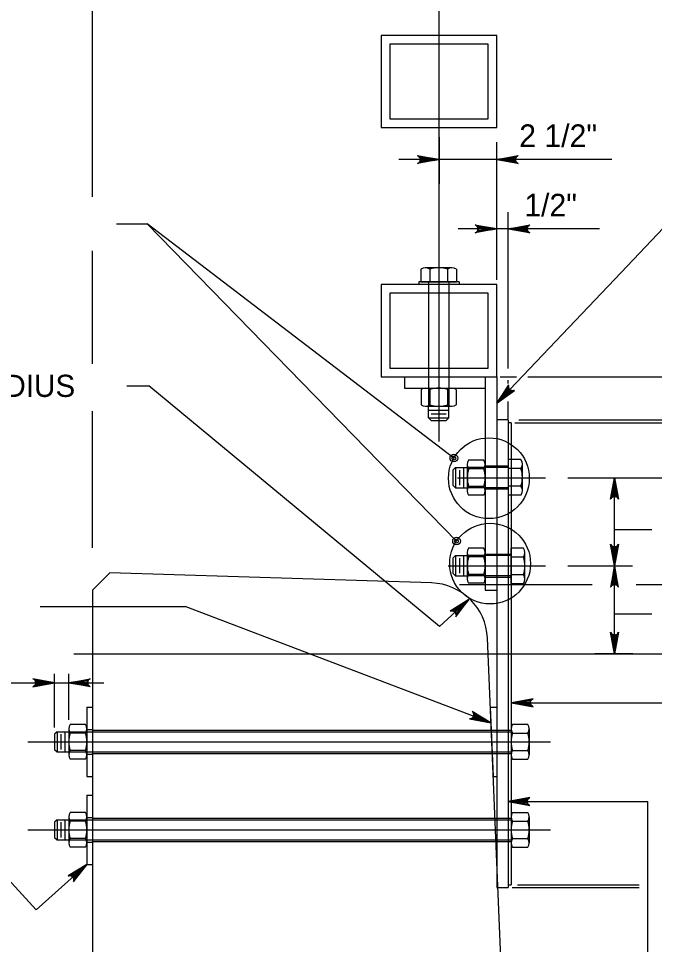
# Model space of a CAD drawing. Extents: x 632007860 to 635435983, y 295418622 to 297794622.
# Drawn here: x 634685141 to 634772557, y 297550257 to 297677572 of the extents above; entities that cross this region are included whole.
import ezdxf

# ---------------------------------------------------------------- set-up
doc = ezdxf.new("R2010")
doc.units = 0
for name, color, linetype in [('8', 7, 'Continuous'), ('S-DECK', 7, 'Continuous'), ('S-DETL-DIMS', 7, 'Continuous'), ('S-DETL-T120', 7, 'Continuous'), ('S-STEL', 7, 'Continuous')]:
    doc.layers.add(name, color=color, linetype=linetype)

msp = doc.modelspace()

# ---------------------------------------------------------------- linework, layer by layer
at = {"layer": '8'}
for p, q in [((634742942, 297663529), (634742942, 297700825)), ((634742942, 297619409), (634742942, 297663626)), ((634745498, 297614436), (634757589, 297614436)), ((634744185, 297602331), (634757589, 297602331)), ((634692733, 297590227), (634817688, 297590227)), ((634686436, 297578118), (634758269, 297578118)), ((634686436, 297566018), (634719339, 297566018)), ((634719212, 297566018), (634758269, 297566018))]:
    msp.add_line(p, q, dxfattribs=at)
at = {"layer": 'S-DECK'}
for p, q in [((634697696, 297601341), (634695315, 297598959)), ((634741915, 297599973), (634697696, 297601341)), ((634695315, 297598959), (634695315, 297532441)), ((634752466, 297523552), (634749599, 297592371)), ((634694522, 297582880), (634694522, 297573355)), ((634694522, 297582880), (634695315, 297582880)), ((634694522, 297573355), (634695315, 297573355)), ((634694522, 297570781), (634695315, 297570781)), ((634694522, 297570781), (634694522, 297561256)), ((634694522, 297561256), (634695315, 297561256))]:
    msp.add_line(p, q, dxfattribs=at)
msp.add_arc((634741669, 297592041), 7936, 2.38549, 88.22879, dxfattribs=at)
at = {"layer": 'S-DETL-DIMS'}
for p, q in [((634695315, 297653050), (634695315, 297707141)), ((634742942, 297661264), (634742942, 297654843)), ((634750878, 297641662), (634750878, 297660577)), ((634767957, 297642657), (634784728, 297660308)), ((634766704, 297658171), (634737438, 297658171)), ((634752467, 297629431), (634752467, 297650937)), ((634698606, 297649321), (634702841, 297649321)), ((634744983, 297617132), (634702841, 297649321)), ((634745348, 297605718), (634702841, 297649321)), ((634765019, 297648646), (634745589, 297648646)), ((634695315, 297630090), (634695315, 297645651)), ((634750878, 297624683), (634767957, 297642657)), ((634751330, 297628327), (634753609, 297628327)), ((634755136, 297628327), (634808166, 297628327)), ((634700052, 297627067), (634703052, 297627067)), ((634743009, 297593983), (634703052, 297627067)), ((634752467, 297627397), (634752467, 297627860)), ((634752467, 297622537), (634752467, 297624934)), ((634695315, 297604806), (634695315, 297623595)), ((634753358, 297621976), (634762382, 297621976)), ((634753928, 297622376), (634762382, 297622376)), ((634762382, 297622376), (634788473, 297622376)), ((634762382, 297621976), (634788473, 297621976)), ((634760628, 297614436), (634807775, 297614436)), ((634767063, 297590227), (634767063, 297614436)), ((634767063, 297607306), (634772193, 297607306)), ((634760628, 297602331), (634769523, 297602331)), ((634745754, 297599752), (634763991, 297599752)), ((634770038, 297599752), (634817688, 297599752)), ((634688116, 297596746), (634708038, 297596746)), ((634750084, 297580725), (634708038, 297596746)), ((634747046, 297597697), (634743009, 297593983)), ((634767063, 297595718), (634772193, 297595718)), ((634769578, 297590227), (634764368, 297590227)), ((634690091, 297580103), (634690091, 297587464)), ((634692049, 297581135), (634692049, 297587464)), ((634665111, 297586247), (634696849, 297586247)), ((634752923, 297583492), (634783193, 297583492)), ((634752467, 297569909), (634771654, 297569909)), ((634771654, 297513787), (634771654, 297569909)), ((634680614, 297562622), (634687563, 297555006)), ((634687563, 297555006), (634694522, 297561256)), ((634753752, 297558477), (634770437, 297558477)), ((634752991, 297558082), (634770437, 297558082))]:
    msp.add_line(p, q, dxfattribs=at)
for points in [[(634742942, 297658171), (634739983, 297657616), (634740097, 297657695), (634740211, 297657774), (634740270, 297657873), (634740328, 297657973), (634740345, 297658072), (634740362, 297658171), (634740345, 297658270), (634740328, 297658369), (634740270, 297658469), (634740211, 297658568), (634740097, 297658647), (634739983, 297658726), (634742942, 297658171), (634740097, 297658647), (634740211, 297658568), (634742942, 297658171), (634740270, 297658469), (634740328, 297658369), (634742942, 297658171), (634740345, 297658270), (634740362, 297658171), (634742942, 297658171), (634740345, 297658072), (634740328, 297657973), (634742942, 297658171), (634740270, 297657873), (634740211, 297657774), (634742942, 297658171), (634740097, 297657695)], [(634750878, 297658171), (634753838, 297658726), (634753724, 297658647), (634753610, 297658568), (634753551, 297658469), (634753492, 297658369), (634753475, 297658270), (634753458, 297658171), (634753475, 297658072), (634753492, 297657973), (634753551, 297657873), (634753610, 297657774), (634753724, 297657695), (634753838, 297657616), (634750878, 297658171), (634753724, 297657695), (634753610, 297657774), (634750878, 297658171), (634753551, 297657873), (634753492, 297657973), (634750878, 297658171), (634753475, 297658072), (634753458, 297658171), (634750878, 297658171), (634753475, 297658270), (634753492, 297658369), (634750878, 297658171), (634753551, 297658469), (634753610, 297658568), (634750878, 297658171), (634753724, 297658647)], [(634750878, 297648646), (634747919, 297648091), (634748033, 297648170), (634748147, 297648249), (634748206, 297648348), (634748265, 297648448), (634748282, 297648547), (634748299, 297648646), (634748282, 297648745), (634748265, 297648844), (634748206, 297648944), (634748147, 297649043), (634748033, 297649122), (634747919, 297649201), (634750878, 297648646), (634748033, 297649122), (634748147, 297649043), (634750878, 297648646), (634748206, 297648944), (634748265, 297648844), (634750878, 297648646), (634748282, 297648745), (634748299, 297648646), (634750878, 297648646), (634748282, 297648547), (634748265, 297648448), (634750878, 297648646), (634748206, 297648348), (634748147, 297648249), (634750878, 297648646), (634748033, 297648170)], [(634752481, 297648646), (634755440, 297649201), (634755326, 297649122), (634755212, 297649043), (634755154, 297648944), (634755095, 297648844), (634755078, 297648745), (634755061, 297648646), (634755078, 297648547), (634755095, 297648448), (634755154, 297648348), (634755212, 297648249), (634755326, 297648170), (634755440, 297648091), (634752481, 297648646), (634755326, 297648170), (634755212, 297648249), (634752481, 297648646), (634755154, 297648348), (634755095, 297648448), (634752481, 297648646), (634755078, 297648547), (634755061, 297648646), (634752481, 297648646), (634755078, 297648745), (634755095, 297648844), (634752481, 297648646), (634755154, 297648944), (634755212, 297649043), (634752481, 297648646), (634755326, 297649122)], [(634750878, 297624683), (634753319, 297626446), (634753183, 297626418), (634753047, 297626389), (634752935, 297626415), (634752823, 297626441), (634752739, 297626497), (634752655, 297626553), (634752595, 297626634), (634752535, 297626714), (634752503, 297626825), (634752472, 297626936), (634752493, 297627073), (634752514, 297627210), (634750878, 297624683), (634752493, 297627073), (634752472, 297626936), (634750878, 297624683), (634752503, 297626825), (634752535, 297626714), (634750878, 297624683), (634752595, 297626634), (634752655, 297626553), (634750878, 297624683), (634752739, 297626497), (634752823, 297626441), (634750878, 297624683), (634752935, 297626415), (634753047, 297626389), (634750878, 297624683), (634753183, 297626418)], [(634767063, 297614436), (634767618, 297611477), (634767539, 297611591), (634767460, 297611705), (634767361, 297611763), (634767261, 297611822), (634767162, 297611839), (634767063, 297611856), (634766964, 297611839), (634766865, 297611822), (634766765, 297611763), (634766666, 297611705), (634766587, 297611591), (634766508, 297611477), (634767063, 297614436), (634766587, 297611591), (634766666, 297611705), (634767063, 297614436), (634766765, 297611763), (634766865, 297611822), (634767063, 297614436), (634766964, 297611839), (634767063, 297611856), (634767063, 297614436), (634767162, 297611839), (634767261, 297611822), (634767063, 297614436), (634767361, 297611763), (634767460, 297611705), (634767063, 297614436), (634767539, 297611591)], [(634767063, 297602331), (634766508, 297605291), (634766587, 297605177), (634766666, 297605063), (634766765, 297605004), (634766865, 297604945), (634766964, 297604928), (634767063, 297604911), (634767162, 297604928), (634767261, 297604945), (634767361, 297605004), (634767460, 297605063), (634767539, 297605177), (634767618, 297605291), (634767063, 297602331), (634767539, 297605177), (634767460, 297605063), (634767063, 297602331), (634767361, 297605004), (634767261, 297604945), (634767063, 297602331), (634767162, 297604928), (634767063, 297604911), (634767063, 297602331), (634766964, 297604928), (634766865, 297604945), (634767063, 297602331), (634766765, 297605004), (634766666, 297605063), (634767063, 297602331), (634766587, 297605177)], [(634767063, 297602331), (634766508, 297599372), (634766587, 297599486), (634766666, 297599600), (634766765, 297599659), (634766865, 297599718), (634766964, 297599735), (634767063, 297599752), (634767162, 297599735), (634767261, 297599718), (634767361, 297599659), (634767460, 297599600), (634767539, 297599486), (634767618, 297599372), (634767063, 297602331), (634767539, 297599486), (634767460, 297599600), (634767063, 297602331), (634767361, 297599659), (634767261, 297599718), (634767063, 297602331), (634767162, 297599735), (634767063, 297599752), (634767063, 297602331), (634766964, 297599735), (634766865, 297599718), (634767063, 297602331), (634766765, 297599659), (634766666, 297599600), (634767063, 297602331), (634766587, 297599486)], [(634747046, 297597697), (634744493, 297596102), (634744767, 297596140), (634744988, 297596073), (634745148, 297595950), (634745257, 297595781), (634745305, 297595555), (634745244, 297595285), (634747046, 297597697), (634745305, 297595555), (634745257, 297595781), (634747046, 297597697), (634745148, 297595950), (634744988, 297596073), (634747046, 297597697), (634744767, 297596140)], [(634767063, 297590227), (634766508, 297593186), (634766587, 297593072), (634766666, 297592958), (634766765, 297592899), (634766865, 297592841), (634766964, 297592824), (634767063, 297592807), (634767162, 297592824), (634767261, 297592841), (634767361, 297592899), (634767460, 297592958), (634767539, 297593072), (634767618, 297593186), (634767063, 297590227), (634767539, 297593072), (634767460, 297592958), (634767063, 297590227), (634767361, 297592899), (634767261, 297592841), (634767063, 297590227), (634767162, 297592824), (634767063, 297592807), (634767063, 297590227), (634766964, 297592824), (634766865, 297592841), (634767063, 297590227), (634766765, 297592899), (634766666, 297592958), (634767063, 297590227), (634766587, 297593072)], [(634690091, 297586247), (634687131, 297586802), (634687245, 297586723), (634687359, 297586644), (634687418, 297586544), (634687477, 297586445), (634687494, 297586346), (634687511, 297586247), (634687494, 297586148), (634687477, 297586048), (634687418, 297585949), (634687359, 297585850), (634687245, 297585771), (634687131, 297585692), (634690091, 297586247), (634687245, 297585771), (634687359, 297585850), (634690091, 297586247), (634687418, 297585949), (634687477, 297586048), (634690091, 297586247), (634687494, 297586148), (634687511, 297586247), (634690091, 297586247), (634687494, 297586346), (634687477, 297586445), (634690091, 297586247), (634687418, 297586544), (634687359, 297586644), (634690091, 297586247), (634687245, 297586723)], [(634692049, 297586247), (634695008, 297586802), (634694894, 297586723), (634694780, 297586644), (634694721, 297586544), (634694663, 297586445), (634694646, 297586346), (634694629, 297586247), (634694646, 297586148), (634694663, 297586048), (634694721, 297585949), (634694780, 297585850), (634694894, 297585771), (634695008, 297585692), (634692049, 297586247), (634694894, 297585771), (634694780, 297585850), (634692049, 297586247), (634694721, 297585949), (634694663, 297586048), (634692049, 297586247), (634694646, 297586148), (634694629, 297586247), (634692049, 297586247), (634694646, 297586346), (634694663, 297586445), (634692049, 297586247), (634694721, 297586544), (634694780, 297586644), (634692049, 297586247), (634694894, 297586723)], [(634752923, 297583492), (634755883, 297582937), (634755769, 297583016), (634755655, 297583095), (634755596, 297583195), (634755537, 297583294), (634755520, 297583393), (634755503, 297583492), (634755520, 297583592), (634755537, 297583691), (634755596, 297583790), (634755655, 297583889), (634755769, 297583968), (634755883, 297584047), (634752923, 297583492), (634755769, 297583968), (634755655, 297583889), (634752923, 297583492), (634755596, 297583790), (634755537, 297583691), (634752923, 297583492), (634755520, 297583592), (634755503, 297583492), (634752923, 297583492), (634755520, 297583393), (634755537, 297583294), (634752923, 297583492), (634755596, 297583195), (634755655, 297583095), (634752923, 297583492), (634755769, 297583016)], [(634750084, 297580725), (634747516, 297582297), (634747594, 297582182), (634747673, 297582068), (634747692, 297581954), (634747712, 297581841), (634747693, 297581742), (634747673, 297581643), (634747622, 297581557), (634747571, 297581470), (634747480, 297581398), (634747390, 297581326), (634747256, 297581293), (634747121, 297581260), (634750084, 297580725), (634747256, 297581293), (634747390, 297581326), (634750084, 297580725), (634747480, 297581398), (634747571, 297581470), (634750084, 297580725), (634747622, 297581557), (634747673, 297581643), (634750084, 297580725), (634747693, 297581742), (634747712, 297581841), (634750084, 297580725), (634747692, 297581954), (634747673, 297582068), (634750084, 297580725), (634747594, 297582182)], [(634752467, 297569909), (634755426, 297569354), (634755312, 297569433), (634755198, 297569512), (634755140, 297569611), (634755081, 297569710), (634755064, 297569809), (634755047, 297569909), (634755064, 297570008), (634755081, 297570107), (634755140, 297570206), (634755198, 297570305), (634755312, 297570384), (634755426, 297570463), (634752467, 297569909), (634755312, 297570384), (634755198, 297570305), (634752467, 297569909), (634755140, 297570206), (634755081, 297570107), (634752467, 297569909), (634755064, 297570008), (634755047, 297569909), (634752467, 297569909), (634755064, 297569809), (634755081, 297569710), (634752467, 297569909), (634755140, 297569611), (634755198, 297569512), (634752467, 297569909), (634755312, 297569433)], [(634694522, 297561256), (634691950, 297559691), (634692087, 297559709), (634692225, 297559726), (634692335, 297559691), (634692445, 297559657), (634692524, 297559594), (634692603, 297559532), (634692657, 297559447), (634692710, 297559362), (634692733, 297559249), (634692755, 297559135), (634692723, 297559000), (634692691, 297558865), (634694522, 297561256), (634692723, 297559000), (634692755, 297559135), (634694522, 297561256), (634692733, 297559249), (634692710, 297559362), (634694522, 297561256), (634692657, 297559447), (634692603, 297559532), (634694522, 297561256), (634692524, 297559594), (634692445, 297559657), (634694522, 297561256), (634692335, 297559691), (634692225, 297559726), (634694522, 297561256), (634692087, 297559709)]]:
    msp.add_lwpolyline(points, dxfattribs=at)
for centre, radius in [((634749799, 297614367), 5553), ((634744983, 297617132), 529), ((634744983, 297617132), 265), ((634749964, 297602630), 5553), ((634745348, 297605718), 529), ((634745348, 297605718), 265)]:
    msp.add_circle(centre, radius, dxfattribs=at)
at = {"layer": 'S-STEL'}
for p, q in [((634740450, 297643103), (634740450, 297641361)), ((634744718, 297643294), (634741059, 297643294)), ((634741668, 297643103), (634741668, 297641361)), ((634744112, 297643103), (634744112, 297641361)), ((634745330, 297643103), (634745330, 297641361)), ((634740164, 297641362), (634740164, 297640990)), ((634740450, 297641361), (634745330, 297641361)), ((634741501, 297641362), (634741501, 297639797)), ((634741643, 297641362), (634744241, 297641362)), ((634744275, 297641362), (634744275, 297639797)), ((634745720, 297641362), (634745720, 297640990)), ((634741501, 297639797), (634741501, 297629520)), ((634744275, 297639797), (634744275, 297629520)), ((634738176, 297628327), (634738176, 297626738)), ((634741501, 297629520), (634741501, 297624281)), ((634744275, 297629520), (634744275, 297624281)), ((634749290, 297628327), (634749290, 297598959)), ((634750878, 297628327), (634750878, 297558082)), ((634738176, 297626738), (634749290, 297626738)), ((634740487, 297626557), (634740487, 297624467)), ((634741089, 297626742), (634744691, 297626742)), ((634741686, 297626557), (634741686, 297624466)), ((634744091, 297626557), (634744091, 297624466)), ((634745292, 297626557), (634745292, 297624466)), ((634741089, 297624281), (634744691, 297624281)), ((634741501, 297622656), (634741501, 297624281)), ((634741501, 297623739), (634744275, 297623739)), ((634744275, 297622656), (634744275, 297624281)), ((634741501, 297622656), (634741847, 297622310)), ((634741501, 297622656), (634744275, 297622656)), ((634741847, 297623198), (634743929, 297623198)), ((634741847, 297622310), (634743929, 297622310)), ((634743929, 297622310), (634744275, 297622656)), ((634752467, 297622372), (634750878, 297622372)), ((634752467, 297622372), (634752467, 297558082)), ((634752863, 297621976), (634752467, 297621976)), ((634752863, 297621976), (634752863, 297558478)), ((634752467, 297616928), (634752467, 297612048)), ((634754209, 297616928), (634752467, 297616928)), ((634745204, 297615824), (634744858, 297615478)), ((634745204, 297615824), (634746829, 297615824)), ((634745204, 297615824), (634745204, 297613050)), ((634746287, 297615824), (634746287, 297613050)), ((634746829, 297616237), (634746829, 297612634)), ((634749290, 297615824), (634746829, 297615824)), ((634749104, 297615639), (634747014, 297615639)), ((634749104, 297616839), (634747015, 297616839)), ((634749290, 297616237), (634749290, 297612634)), ((634752467, 297615824), (634749290, 297615824)), ((634752467, 297616024), (634749297, 297616024)), ((634752467, 297615735), (634752467, 297613137)), ((634754209, 297615710), (634752467, 297615710)), ((634754399, 297612660), (634754399, 297616319)), ((634744858, 297615478), (634744858, 297613396)), ((634745746, 297615478), (634745746, 297613396)), ((634744858, 297613396), (634745204, 297613050)), ((634745204, 297613050), (634746829, 297613050)), ((634749290, 297613050), (634746829, 297613050)), ((634749104, 297613235), (634747014, 297613235)), ((634752467, 297613050), (634749290, 297613050)), ((634754209, 297613266), (634752467, 297613266)), ((634749104, 297612034), (634747014, 297612034)), ((634752481, 297612847), (634749297, 297612847)), ((634754209, 297612048), (634752467, 297612048)), ((634746828, 297604133), (634746828, 297600530)), ((634749104, 297604735), (634747014, 297604735)), ((634749289, 297604133), (634749289, 297600530)), ((634752801, 297604744), (634752801, 297599864)), ((634754543, 297604744), (634752801, 297604744)), ((634754733, 297600476), (634754733, 297604135)), ((634745203, 297603720), (634744857, 297603374)), ((634744857, 297603374), (634744857, 297601292)), ((634745203, 297603720), (634746828, 297603720)), ((634745203, 297603720), (634745203, 297600946)), ((634745745, 297603374), (634745745, 297601292)), ((634746286, 297603720), (634746286, 297600946)), ((634749289, 297603720), (634746828, 297603720)), ((634749104, 297603535), (634747013, 297603535)), ((634749289, 297603920), (634752801, 297603920)), ((634752801, 297603720), (634749289, 297603720)), ((634752466, 297603629), (634752466, 297602327)), ((634752801, 297603629), (634752801, 297601019)), ((634752801, 297603551), (634752801, 297600953)), ((634754543, 297603527), (634752801, 297603527)), ((634752466, 297602327), (634752466, 297601019)), ((634744857, 297601292), (634745203, 297600946)), ((634745203, 297600946), (634746828, 297600946)), ((634749289, 297600946), (634746828, 297600946)), ((634749104, 297601131), (634747013, 297601131)), ((634752801, 297600946), (634749289, 297600946)), ((634749290, 297600743), (634752813, 297600743)), ((634754543, 297601082), (634752801, 297601082)), ((634749104, 297599929), (634747013, 297599929)), ((634754543, 297599864), (634752801, 297599864)), ((634749290, 297598959), (634750878, 297598959)), ((634749994, 297582880), (634750878, 297582880)), ((634749994, 297582880), (634750391, 297573355)), ((634694337, 297580519), (634692248, 297580519)), ((634753049, 297580527), (634755138, 297580527)), ((634690437, 297579505), (634690091, 297579159)), ((634690091, 297579159), (634690091, 297577077)), ((634690437, 297579505), (634692062, 297579505)), ((634690437, 297579505), (634690437, 297576731)), ((634690979, 297579159), (634690979, 297577077)), ((634691520, 297579505), (634691520, 297576731)), ((634692062, 297579918), (634692062, 297576315)), ((634692062, 297579505), (634695315, 297579505)), ((634694337, 297579320), (634692247, 297579320)), ((634694522, 297579918), (634694522, 297576315)), ((634694522, 297579804), (634695315, 297579804)), ((634695315, 297579706), (634752863, 297579706)), ((634695315, 297579505), (634749975, 297579505)), ((634749975, 297579505), (634752863, 297579505)), ((634752863, 297579925), (634752863, 297576323)), ((634752863, 297579380), (634752863, 297576770)), ((634753049, 297579327), (634755139, 297579327)), ((634755324, 297579925), (634755324, 297576323)), ((634690091, 297577077), (634690437, 297576731)), ((634690437, 297576731), (634692062, 297576731)), ((634692062, 297576731), (634695315, 297576731)), ((634694337, 297576916), (634692247, 297576916)), ((634694522, 297576432), (634695315, 297576432)), ((634695315, 297576731), (634750099, 297576731)), ((634695315, 297576529), (634752863, 297576529)), ((634750099, 297576731), (634752863, 297576731)), ((634753049, 297576923), (634755139, 297576923)), ((634694337, 297575714), (634692247, 297575714)), ((634753049, 297575722), (634755139, 297575722)), ((634750391, 297573355), (634750878, 297573355)), ((634690437, 297567406), (634690091, 297567059)), ((634690437, 297567406), (634692062, 297567406)), ((634690437, 297567406), (634690437, 297564631)), ((634691520, 297567406), (634691520, 297564631)), ((634692062, 297567818), (634692062, 297564215)), ((634692062, 297567406), (634695315, 297567406)), ((634694337, 297567220), (634692247, 297567220)), ((634694337, 297568420), (634692248, 297568420)), ((634694516, 297567704), (634695315, 297567704)), ((634694522, 297567818), (634694522, 297564215)), ((634695315, 297567607), (634752863, 297567607)), ((634695315, 297567406), (634750514, 297567406)), ((634750514, 297567406), (634752863, 297567406)), ((634752863, 297567820), (634752863, 297564217)), ((634753049, 297568421), (634755138, 297568421)), ((634753049, 297567222), (634755139, 297567222)), ((634755324, 297567820), (634755324, 297564217)), ((634690091, 297567059), (634690091, 297564977)), ((634690979, 297567059), (634690979, 297564977)), ((634690091, 297564977), (634690437, 297564631)), ((634694337, 297564816), (634692247, 297564816)), ((634753049, 297564817), (634755139, 297564817)), ((634690437, 297564631), (634692062, 297564631)), ((634692062, 297564631), (634695315, 297564631)), ((634694337, 297563615), (634692247, 297563615)), ((634694516, 297564332), (634695315, 297564332)), ((634695315, 297564631), (634750637, 297564631)), ((634695315, 297564429), (634752863, 297564429)), ((634750637, 297564631), (634752863, 297564631)), ((634753049, 297563616), (634755139, 297563616)), ((634752467, 297558478), (634752863, 297558478)), ((634750878, 297558082), (634752466, 297558082))]:
    msp.add_line(p, q, dxfattribs=at)
for points in [[(634734997, 297675234), (634734997, 297662572)], [(634734997, 297662572), (634750878, 297662572), (634750878, 297675234), (634734997, 297675234), (634734997, 297662572)], [(634736189, 297674042), (634736189, 297663764), (634749686, 297663764), (634749686, 297674042), (634736189, 297674042)], [(634745720, 297641362), (634740164, 297641362)], [(634734997, 297628327), (634750878, 297628327), (634750878, 297640990), (634734997, 297640990), (634734997, 297628327)], [(634736189, 297639797), (634736189, 297629520), (634749686, 297629520), (634749686, 297639797), (634736189, 297639797)]]:
    msp.add_lwpolyline(points, dxfattribs=at)
for centre, radius, start, end in [((634741059, 297642210), 1083, 55.7053, 124.2947), ((634742890, 297639239), 4054, 72.47188, 107.52812), ((634744718, 297642210), 1083, 55.7053, 124.2947), ((634741089, 297625676), 1066, 55.7053, 124.2947), ((634742889, 297622750), 3991, 72.47188, 107.52812), ((634744691, 297625676), 1066, 55.7053, 124.2947), ((634741089, 297625347), 1066, 235.7053, 304.2947), ((634742889, 297628272), 3991, 252.47188, 287.52812), ((634744691, 297625347), 1066, 235.7053, 304.2947), ((634753315, 297616319), 1083, 325.7053, 34.2947), ((634747895, 297616237), 1066, 145.7053, 214.2947), ((634750820, 297614437), 3991, 162.47188, 197.52812), ((634748224, 297616237), 1066, 325.7053, 34.2947), ((634745298, 297614437), 3991, 342.47188, 17.52812), ((634750344, 297614488), 4054, 342.47188, 17.52812), ((634747895, 297612634), 1066, 145.7053, 214.2947), ((634748224, 297612634), 1066, 325.7053, 34.2947), ((634753315, 297612659), 1083, 325.7053, 34.2947), ((634747894, 297604133), 1066, 145.7053, 214.2947), ((634748223, 297604133), 1066, 325.7053, 34.2947), ((634753649, 297604135), 1083, 325.7053, 34.2947), ((634750819, 297602333), 3991, 162.47188, 197.52812), ((634745297, 297602333), 3991, 342.47188, 17.52812), ((634750678, 297602304), 4054, 342.47188, 17.52812), ((634747894, 297600530), 1066, 145.7053, 214.2947), ((634748223, 297600530), 1066, 325.7053, 34.2947), ((634753649, 297600476), 1083, 325.7053, 34.2947), ((634693128, 297579918), 1066, 145.7053, 214.2947), ((634693456, 297579918), 1066, 325.7053, 34.2947), ((634753929, 297579925), 1066, 145.7053, 214.2947), ((634754258, 297579925), 1066, 325.7053, 34.2947), ((634696053, 297578118), 3991, 162.47188, 197.52812), ((634690531, 297578118), 3991, 342.47188, 17.52812), ((634756855, 297578125), 3991, 162.47188, 197.52812), ((634751333, 297578125), 3991, 342.47188, 17.52812), ((634693128, 297576315), 1066, 145.7053, 214.2947), ((634693456, 297576315), 1066, 325.7053, 34.2947), ((634753929, 297576323), 1066, 145.7053, 214.2947), ((634754258, 297576323), 1066, 325.7053, 34.2947), ((634693128, 297567818), 1066, 145.7053, 214.2947), ((634696053, 297566018), 3991, 162.47188, 197.52812), ((634693456, 297567818), 1066, 325.7053, 34.2947), ((634690531, 297566018), 3991, 342.47188, 17.52812), ((634753929, 297567820), 1066, 145.7053, 214.2947), ((634756855, 297566020), 3991, 162.47188, 197.52812), ((634754258, 297567820), 1066, 325.7053, 34.2947), ((634751333, 297566020), 3991, 342.47188, 17.52812), ((634693128, 297564215), 1066, 145.7053, 214.2947), ((634693456, 297564215), 1066, 325.7053, 34.2947), ((634753929, 297564217), 1066, 145.7053, 214.2947), ((634754258, 297564217), 1066, 325.7053, 34.2947)]:
    msp.add_arc(centre, radius, start, end, dxfattribs=at)

# ---------------------------------------------------------------- texts
at = {"layer": 'S-DETL-T120'}
for s, height, p in [('2 1/2"', 3102.3, (634753969, 297659911)), ('1/2"', 3102.3, (634754659, 297650367)), ('2 1/2" RADIUS', 3048.01, (634665890, 297625543))]:
    msp.add_text(s, height=height, dxfattribs=at).set_placement(p)

doc.saveas('drawing.dxf')
